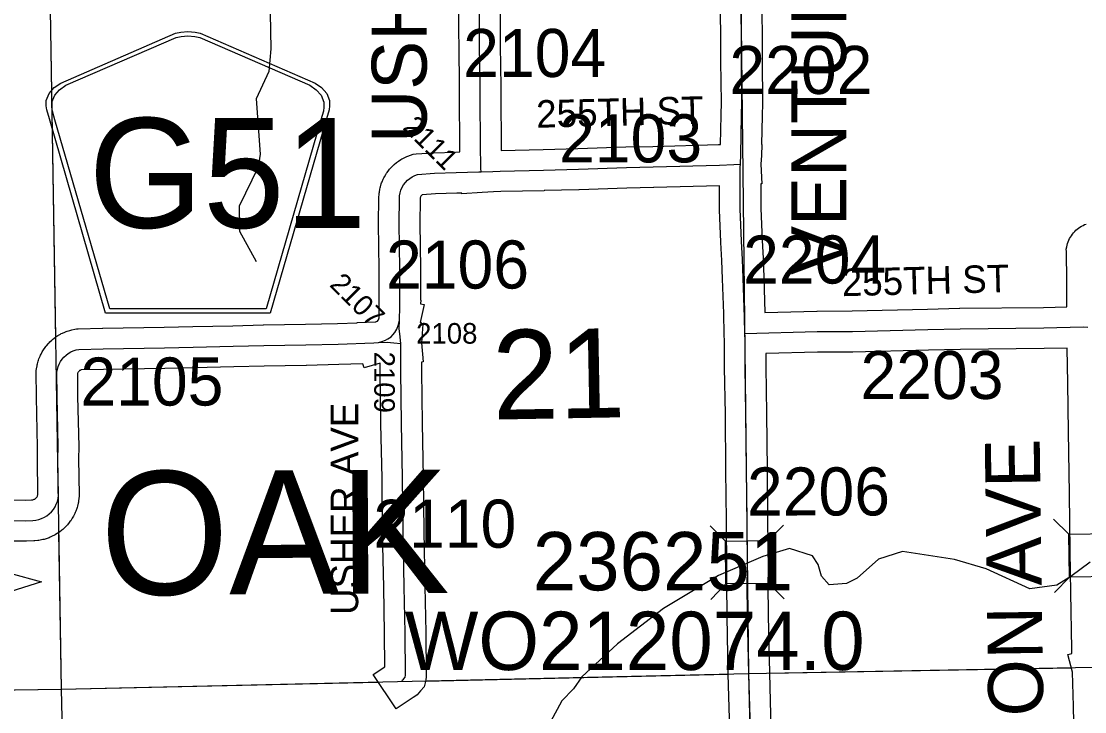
# Model space of a CAD drawing. Extents: x 23.6 to 68.7, y -63 to -29.
# Drawn here: x 52.625 to 54.174, y -49.495 to -48.49 of the extents above; entities that cross this region are included whole.
import ezdxf

# ---------------------------------------------------------------- set-up
doc = ezdxf.new("R2010")
doc.units = 0
for name, color, linetype in [('tdCoDirctArrow', 7, 'Continuous'), ('tdCoHydroRiver', 7, 'Continuous'), ('tdCoSecRdNmbr', 7, 'Continuous'), ('tdCoSecRdTxt', 7, 'Continuous'), ('tdCoSecRteBand', 7, 'Continuous'), ('tdCoSecRteCL', 7, 'Continuous'), ('tdCoSectLine', 7, 'Continuous'), ('tdCoSectLinePart', 7, 'Continuous'), ('tdCoSectNmbr', 7, 'Continuous'), ('tdCoShieldCoRte', 7, 'Continuous'), ('tdCoStrucSec', 7, 'Continuous'), ('tdCoStrucSecCoName', 7, 'Continuous'), ('tdCoStrucSecFHWANum', 7, 'Continuous'), ('tdCoSurfConc', 7, 'Continuous'), ('tdCoSurfGravel', 7, 'Continuous'), ('tdCoTwpNameTxt', 7, 'Continuous')]:
    doc.layers.add(name, color=color, linetype=linetype)

msp = doc.modelspace()

# ---------------------------------------------------------------- linework, layer by layer
at = {"layer": 'tdCoDirctArrow'}
msp.add_lwpolyline([(52.5617, -49.2806), (52.6546, -49.3062), (52.5632, -49.3345)], close=True, dxfattribs=at)
at = {"layer": 'tdCoHydroRiver'}
for points in [[(52.9875, -48.4775), (52.9882, -48.5296), (52.9854, -48.5627), (52.967, -48.6024), (52.9727, -48.6829), (52.9698, -48.7019), (52.9421, -48.759), (52.9426, -48.7953), (52.9668, -48.8392)], [(54.1814, -49.2772), (54.1532, -49.2981), (54.1329, -49.311), (54.0935, -49.3162), (54.03, -49.287), (53.984, -49.2733), (53.9081, -49.2617), (53.8735, -49.2731), (53.8423, -49.3004), (53.8266, -49.3085), (53.8014, -49.3103), (53.7902, -49.2978), (53.7852, -49.2805), (53.7771, -49.268), (53.7439, -49.2574), (53.7046, -49.2689), (53.6402, -49.2966), (53.5603, -49.3449), (53.493, -49.3963), (53.4415, -49.4443), (53.4291, -49.4618), (53.412, -49.4793), (53.3425, -49.6081)]]:
    msp.add_lwpolyline(points, dxfattribs=at)
at = {"layer": 'tdCoSecRteBand'}
for points in [[(52.5411, -49.1867), (52.6306, -49.1869), (52.6397, -49.1865), (52.6417, -49.1863), (52.6426, -49.1861), (52.6436, -49.1858), (52.6445, -49.1854), (52.6453, -49.1849), (52.6461, -49.1842), (52.6468, -49.1836), (52.6474, -49.1828), (52.648, -49.182), (52.6484, -49.1811), (52.6488, -49.1802), (52.649, -49.1792), (52.6491, -49.1786), (52.6484, -49.1268), (52.6484, -49.1265), (52.6484, -49.1262), (52.6486, -49.1097), (52.647, -49.0369), (52.647, -49.0366), (52.647, -49.0364), (52.6468, -49.0007), (52.6468, -48.9982), (52.6472, -48.9957), (52.6479, -48.9916), (52.6481, -48.99), (52.6486, -48.9884), (52.6497, -48.9844), (52.6501, -48.9829), (52.6507, -48.9813), (52.6523, -48.9775), (52.6529, -48.976), (52.6537, -48.9745), (52.6556, -48.9709), (52.6564, -48.9694), (52.6573, -48.9681), (52.6597, -48.9647), (52.6606, -48.9633), (52.6617, -48.9621), (52.6644, -48.9589), (52.6655, -48.9577), (52.6667, -48.9566), (52.6697, -48.9538), (52.6709, -48.9526), (52.6722, -48.9517), (52.6755, -48.9492), (52.6769, -48.9482), (52.6783, -48.9474), (52.6819, -48.9453), (52.6833, -48.9445), (52.6848, -48.9438), (52.6886, -48.9421), (52.6901, -48.9415), (52.6916, -48.941), (52.6956, -48.9397), (52.6971, -48.9392), (52.6988, -48.9389), (52.7028, -48.9381), (52.7054, -48.9376), (52.708, -48.9375), (52.7433, -48.9367), (52.7434, -48.9367), (52.7435, -48.9367), (52.8329, -48.9352), (52.8747, -48.9342), (52.8747, -48.9342), (52.8747, -48.9342), (52.9329, -48.9329), (52.9774, -48.9318), (52.9775, -48.9318), (52.9777, -48.9317), (53.0389, -48.9308), (53.0856, -48.9296), (53.1139, -48.9286), (53.1139, -48.9284), (53.1404, -48.9274), (53.1411, -48.9272), (53.1431, -48.9265), (53.1437, -48.9261), (53.1445, -48.9251), (53.145, -48.9244), (53.1455, -48.923), (53.1459, -48.9213), (53.1461, -48.9053), (53.1463, -48.8505), (53.1453, -48.7845), (53.1453, -48.7841), (53.1453, -48.7837), (53.1456, -48.7476), (53.1456, -48.7467), (53.1457, -48.7459), (53.146, -48.7416), (53.1461, -48.7399), (53.1464, -48.7382), (53.1472, -48.7339), (53.1475, -48.7322), (53.148, -48.7306), (53.1492, -48.7265), (53.1497, -48.7248), (53.1504, -48.7232), (53.1522, -48.7193), (53.1529, -48.7177), (53.1537, -48.7162), (53.1559, -48.7125), (53.1568, -48.711), (53.1578, -48.7096), (53.1604, -48.7062), (53.1614, -48.7048), (53.1626, -48.7035), (53.1656, -48.7004), (53.1668, -48.6992), (53.1681, -48.6981), (53.1714, -48.6953), (53.1728, -48.6942), (53.1742, -48.6933), (53.1778, -48.6909), (53.1793, -48.69), (53.1808, -48.6892), (53.1846, -48.6873), (53.1862, -48.6865), (53.1878, -48.6859), (53.1919, -48.6845), (53.1958, -48.683), (53.2001, -48.6827), (53.2246, -48.6811), (53.2251, -48.6811), (53.2256, -48.681), (53.2571, -48.6801), (53.2638, -48.6798), (53.2636, -48.6683), (53.2636, -48.6682), (53.2636, -48.668), (53.2631, -48.6031), (53.2631, -48.6029), (53.2631, -48.6028), (53.2631, -48.5852), (53.2624, -48.5252), (53.2624, -48.5252), (53.2624, -48.5252), (53.2623, -48.5058), (53.2623, -48.5058), (53.2623, -48.5057), (53.2618, -48.4416)], [(53.3218, -48.4421), (53.3223, -48.5053), (53.3224, -48.5246), (53.3231, -48.5848), (53.3231, -48.5849), (53.3231, -48.5851), (53.3231, -48.6027), (53.3236, -48.6674), (53.3238, -48.6777), (53.3848, -48.6763), (53.4353, -48.6748), (53.5051, -48.6725), (53.5052, -48.6725), (53.5054, -48.6725), (53.5445, -48.6717), (53.6405, -48.669), (53.643, -48.6689), (53.644, -48.6261), (53.644, -48.626), (53.644, -48.626), (53.6445, -48.6078), (53.6439, -48.5475), (53.6439, -48.5474), (53.6439, -48.5472), (53.6439, -48.5274), (53.6434, -48.4618)], [(53.7034, -48.4611), (53.7039, -48.5271), (53.7039, -48.5272), (53.7039, -48.5273), (53.7039, -48.547), (53.7045, -48.6077), (53.7045, -48.6083), (53.7045, -48.6088), (53.704, -48.6275), (53.7031, -48.6691), (53.7034, -48.6691), (53.7027, -48.6848), (53.7027, -48.6848), (53.7027, -48.6852), (53.7021, -48.6977), (53.7035, -48.7262), (53.7018, -48.7263), (53.7017, -48.7623), (53.7037, -48.8085), (53.7051, -48.8351), (53.7051, -48.8352), (53.7051, -48.8354), (53.7063, -48.8622), (53.7063, -48.8624), (53.7063, -48.8626), (53.7079, -48.9136), (53.7833, -48.9116), (53.7836, -48.9116), (53.784, -48.9116), (53.8349, -48.9114), (53.9446, -48.9086), (53.9446, -48.9086), (53.9447, -48.9086), (53.9914, -48.9076), (53.9915, -48.9076), (53.9917, -48.9076), (54.1135, -48.9062), (54.1477, -48.9054), (54.1474, -48.8679), (54.1469, -48.825), (54.1468, -48.8215), (54.1476, -48.8181), (54.1481, -48.8157), (54.1487, -48.8131), (54.1497, -48.8108), (54.1506, -48.8085), (54.1516, -48.8061), (54.153, -48.8039), (54.1543, -48.8018), (54.1557, -48.7996), (54.1574, -48.7977), (54.159, -48.7959), (54.1608, -48.794), (54.1628, -48.7924), (54.1647, -48.7908), (54.1667, -48.7892), (54.169, -48.788), (54.1712, -48.7868), (54.1734, -48.7856), (54.1759, -48.7848)], [(53.6567, -49.5213), (53.6544, -49.4406), (53.6544, -49.4405), (53.6544, -49.4403), (53.6527, -49.3563), (53.6527, -49.3562), (53.6527, -49.356), (53.6522, -49.3089), (53.6522, -49.3086), (53.6522, -49.3083), (53.6524, -49.2888), (53.6518, -49.2161), (53.6511, -49.1441), (53.6503, -49.0617), (53.6491, -48.9937), (53.6491, -48.9935), (53.6491, -48.9933), (53.649, -48.9557), (53.6487, -48.9451), (53.6479, -48.9152), (53.648, -48.9152), (53.6463, -48.8646), (53.6452, -48.8382), (53.6437, -48.8116), (53.6437, -48.8114), (53.6437, -48.8112), (53.6418, -48.7641), (53.6417, -48.7635), (53.6417, -48.7628), (53.6418, -48.729), (53.546, -48.7316), (53.5459, -48.7316), (53.5458, -48.7316), (53.5069, -48.7325), (53.4372, -48.7348), (53.4371, -48.7348), (53.4371, -48.7348), (53.3864, -48.7362), (53.3863, -48.7362), (53.3862, -48.7363), (53.3232, -48.7377), (53.3128, -48.738), (53.2962, -48.7387), (53.2667, -48.7407), (53.2666, -48.7399), (53.2658, -48.74), (53.2658, -48.7398), (53.2592, -48.74), (53.2591, -48.74), (53.2591, -48.74), (53.228, -48.741), (53.2089, -48.7423), (53.2085, -48.7426), (53.2079, -48.7431), (53.2073, -48.7437), (53.2068, -48.7443), (53.2064, -48.745), (53.2061, -48.7457), (53.2058, -48.7465), (53.2057, -48.7473), (53.2056, -48.749), (53.2053, -48.7839), (53.2063, -48.8498), (53.2063, -48.8501), (53.2063, -48.8503), (53.2062, -48.8956), (53.2066, -48.8956), (53.2064, -48.901), (53.2117, -48.9022), (53.2058, -48.9284), (53.2058, -48.9284), (53.2075, -48.9284), (53.2075, -48.9304), (53.2095, -48.9305), (53.2077, -48.9581), (53.2104, -48.9855), (53.2077, -48.9858), (53.2078, -48.9991), (53.2088, -49.075), (53.2102, -49.1538), (53.2102, -49.1539), (53.2102, -49.154), (53.2112, -49.2322), (53.2127, -49.3128), (53.2127, -49.3128), (53.2127, -49.3128), (53.2139, -49.3796), (53.2139, -49.3796), (53.2139, -49.3797), (53.2147, -49.4415), (53.2147, -49.4448), (53.214, -49.4481), (53.2134, -49.4512), (53.2118, -49.4589), (53.2065, -49.4649), (53.2041, -49.4677), (53.2015, -49.4706), (53.1982, -49.4728), (53.1957, -49.4744), (53.1708, -49.4911), (53.1375, -49.4411), (53.1545, -49.4298), (53.1539, -49.3805), (53.1527, -49.3139), (53.1512, -49.2332), (53.1512, -49.2331), (53.1512, -49.233), (53.1503, -49.1548), (53.1488, -49.076), (53.1488, -49.0759), (53.1488, -49.0758), (53.1478, -48.9997), (53.1478, -48.9996), (53.1478, -48.9994), (53.1477, -48.9876), (53.1241, -48.9941), (53.1225, -48.9883), (53.0876, -48.9896), (53.0874, -48.9896), (53.0872, -48.9896), (53.0402, -48.9907), (53.0401, -48.9908), (53.04, -48.9908), (52.9788, -48.9917), (52.9344, -48.9929), (52.9343, -48.9929), (52.9343, -48.9929), (52.8761, -48.9942), (52.8342, -48.9952), (52.8341, -48.9952), (52.834, -48.9952), (52.7446, -48.9967), (52.7121, -48.9974), (52.7114, -48.9976), (52.7107, -48.998), (52.7099, -48.9984), (52.7093, -48.9989), (52.7087, -48.9994), (52.7082, -49), (52.7077, -49.0007), (52.7073, -49.0014), (52.707, -49.0022), (52.7068, -49.0029), (52.707, -49.0358), (52.7086, -49.1089), (52.7086, -49.1094), (52.7086, -49.1098), (52.7084, -49.1264), (52.7091, -49.1799), (52.7091, -49.1819), (52.7089, -49.1839), (52.7083, -49.1883), (52.7081, -49.19), (52.7077, -49.1916), (52.7067, -49.1959), (52.7063, -49.1975), (52.7057, -49.1991), (52.7042, -49.2032), (52.7036, -49.2048), (52.7029, -49.2063), (52.7009, -49.2103), (52.7002, -49.2118), (52.6992, -49.2132), (52.6969, -49.2169), (52.6959, -49.2183), (52.6949, -49.2196), (52.6921, -49.223), (52.691, -49.2243), (52.6898, -49.2255), (52.6867, -49.2285), (52.6854, -49.2297), (52.6841, -49.2307), (52.6806, -49.2334), (52.6793, -49.2344), (52.6778, -49.2353), (52.6741, -49.2376), (52.6726, -49.2385), (52.6711, -49.2392), (52.6671, -49.241), (52.6656, -49.2417), (52.664, -49.2422), (52.6598, -49.2436), (52.6582, -49.2441), (52.6565, -49.2445), (52.6523, -49.2454), (52.6506, -49.2457), (52.6489, -49.2459), (52.6446, -49.2463), (52.6439, -49.2463), (52.6432, -49.2464), (52.6327, -49.2469), (52.6319, -49.2469), (52.6312, -49.2469), (52.5413, -49.2467)], [(54.1592, -49.5829), (54.1571, -49.4872), (54.1556, -49.4377), (54.1488, -49.412), (54.1548, -49.4104), (54.1546, -49.4042), (54.1548, -49.4042), (54.1534, -49.3215), (54.1534, -49.3214), (54.1534, -49.3214), (54.1526, -49.2615), (54.1526, -49.2615), (54.1526, -49.2615), (54.1516, -49.1774), (54.1502, -49.0874), (54.1502, -49.0874), (54.1502, -49.0874), (54.149, -49.0167), (54.1482, -48.9654), (54.1147, -48.9661), (54.1146, -48.9661), (54.1144, -48.9662), (53.9925, -48.9676), (53.946, -48.9686), (53.8361, -48.9714), (53.8358, -48.9714), (53.8355, -48.9714), (53.7845, -48.9716), (53.7094, -48.9736), (53.7094, -48.9737), (53.709, -48.9737), (53.7091, -48.9929), (53.7103, -49.0608), (53.7103, -49.0609), (53.7103, -49.061), (53.7111, -49.1435), (53.7111, -49.1435), (53.7111, -49.1435), (53.7118, -49.2156), (53.7118, -49.2156), (53.7124, -49.2885), (53.7124, -49.2888), (53.7124, -49.2891), (53.7122, -49.3085), (53.7127, -49.3553), (53.7144, -49.439), (53.7167, -49.5196)]]:
    msp.add_lwpolyline(points, dxfattribs=at)
at = {"layer": 'tdCoSecRteCL'}
for points in [[(53.2946, -48.7088), (53.2943, -48.7039), (53.2936, -48.6678), (53.2931, -48.6028), (53.2931, -48.5851), (53.2924, -48.5249), (53.2923, -48.5055), (53.2918, -48.4414), (53.2926, -48.4261), (53.2924, -48.3797), (53.291, -48.3544), (53.2901, -48.3266), (53.29, -48.2931), (53.29, -48.2862), (53.2915, -48.2421), (53.2943, -48.2267), (53.2967, -48.2091)], [(53.6721, -48.6977), (53.6727, -48.6838), (53.674, -48.6268), (53.6745, -48.608), (53.6739, -48.5472), (53.6739, -48.5273), (53.6734, -48.4614)], [(53.2946, -48.7088), (53.3117, -48.7081), (53.3224, -48.7077), (53.3855, -48.7063), (53.4362, -48.7048), (53.5061, -48.7025), (53.5452, -48.7017), (53.6415, -48.699), (53.6626, -48.6982), (53.6721, -48.6977)], [(53.6787, -48.9444), (53.6781, -48.9204), (53.6763, -48.8635), (53.6752, -48.8367), (53.6737, -48.8099), (53.6717, -48.7629), (53.6719, -48.7019), (53.6721, -48.6977)], [(53.1758, -48.9248), (53.1761, -48.9056), (53.1763, -48.8503), (53.1753, -48.784), (53.1756, -48.7479), (53.1759, -48.7436), (53.1767, -48.7394), (53.1779, -48.7353), (53.1796, -48.7313), (53.1818, -48.7276), (53.1844, -48.7242), (53.1873, -48.7211), (53.1906, -48.7184), (53.1942, -48.716), (53.198, -48.7141), (53.2021, -48.7127), (53.2266, -48.711), (53.2581, -48.71), (53.2915, -48.7089), (53.2946, -48.7088)], [(53.1451, -48.9572), (53.1498, -48.9559), (53.1553, -48.9541), (53.1589, -48.9521), (53.1635, -48.9489), (53.1659, -48.9464), (53.1689, -48.9426), (53.172, -48.9378), (53.1743, -48.9314), (53.1758, -48.9248)], [(53.1776, -48.9586), (53.1763, -48.9449), (53.1755, -48.9377), (53.1758, -48.9248)], [(53.6787, -48.9444), (53.7841, -48.9416), (53.8354, -48.9414), (53.9453, -48.9386), (53.992, -48.9376), (54.114, -48.9362), (54.1714, -48.9348), (54.1779, -48.935)], [(53.6867, -49.5205), (53.6844, -49.4397), (53.6827, -49.3557), (53.6822, -49.3085), (53.6824, -49.2888), (53.6818, -49.2158), (53.6811, -49.1438), (53.6803, -49.0613), (53.6791, -48.9932), (53.679, -48.9552), (53.6787, -48.9444)], [(52.541, -49.2167), (52.6313, -49.2169), (52.6418, -49.2164), (52.6461, -49.216), (52.6504, -49.2151), (52.6546, -49.2137), (52.6586, -49.2119), (52.6623, -49.2096), (52.6658, -49.207), (52.6689, -49.2039), (52.6717, -49.2005), (52.6741, -49.1969), (52.676, -49.193), (52.6775, -49.1888), (52.6786, -49.1846), (52.6791, -49.1802), (52.6784, -49.1265), (52.6786, -49.1095), (52.677, -49.0362), (52.6768, -49.0005), (52.6775, -48.9965), (52.6786, -48.9925), (52.6801, -48.9887), (52.6821, -48.9851), (52.6844, -48.9817), (52.6871, -48.9786), (52.6901, -48.9758), (52.6934, -48.9733), (52.697, -48.9712), (52.7007, -48.9696), (52.7047, -48.9683), (52.7087, -48.9675), (52.744, -48.9667), (52.8335, -48.9652), (52.8754, -48.9642), (52.9336, -48.9629), (52.9782, -48.9617), (53.0395, -48.9608), (53.0865, -48.9596), (53.1385, -48.9577), (53.1451, -48.9572)], [(53.1451, -48.9572), (53.1577, -48.9567), (53.1673, -48.9579), (53.1776, -48.9586)], [(53.1791, -49.4495), (53.1816, -49.4478), (53.184, -49.445), (53.1847, -49.4419), (53.1839, -49.3801), (53.1827, -49.3133), (53.1812, -49.2326), (53.1802, -49.1544), (53.1788, -49.0754), (53.1778, -48.9993), (53.1776, -48.9586)]]:
    msp.add_lwpolyline(points, dxfattribs=at)
at = {"layer": 'tdCoSectLine'}
for points in [[(53.6729, -48.453), (53.684, -49.4397)], [(52.6671, -48.4731), (52.683, -49.4623)], [(53.684, -49.4397), (54.689, -49.421)], [(52.683, -49.4623), (53.684, -49.4397)], [(53.684, -49.4397), (53.708, -50.4433)], [(51.6957, -49.4765), (52.683, -49.4623)], [(52.683, -49.4623), (52.7063, -50.4627)]]:
    msp.add_lwpolyline(points, dxfattribs=at)
at = {"layer": 'tdCoSectLinePart'}
for points in [[(52.6671, -48.4731), (52.6748, -48.9499)], [(52.6793, -49.2337), (52.683, -49.4623)], [(53.7146, -49.4392), (54.155, -49.431)], [(53.2128, -49.4504), (53.6546, -49.4404)], [(52.2121, -49.4691), (52.683, -49.4623)], [(52.683, -49.4623), (53.1443, -49.4519)], [(52.683, -49.4623), (52.7059, -50.4422)]]:
    msp.add_lwpolyline(points, dxfattribs=at)
at = {"layer": 'tdCoShieldCoRte'}
for points in [[(52.7478, -48.9147), (52.6659, -48.6318), (52.662, -48.6186), (52.6613, -48.6127), (52.6613, -48.6049), (52.6655, -48.5946), (52.6728, -48.5861), (52.6824, -48.5795), (52.8497, -48.5071), (52.8572, -48.5055), (52.8676, -48.5046), (52.878, -48.5055), (52.8855, -48.5071), (53.0528, -48.5795), (53.0624, -48.5861), (53.0697, -48.5946), (53.0739, -48.6049), (53.0739, -48.6127), (53.0732, -48.6186), (53.0693, -48.6318), (52.9874, -48.9147)], [(52.7537, -48.9083), (52.674, -48.6331), (52.6703, -48.6204), (52.6696, -48.6148), (52.6696, -48.6073), (52.6736, -48.5974), (52.6806, -48.5892), (52.6898, -48.5828), (52.8504, -48.5134), (52.8576, -48.5118), (52.8676, -48.5109), (52.8776, -48.5118), (52.8848, -48.5134), (53.0454, -48.5828), (53.0546, -48.5892), (53.0616, -48.5974), (53.0657, -48.6073), (53.0657, -48.6148), (53.065, -48.6204), (53.0612, -48.6331), (52.9815, -48.9083)]]:
    msp.add_lwpolyline(points, close=True, dxfattribs=at)
at = {"layer": 'tdCoStrucSec'}
for p, q in [((54.1506, -49.2364), (54.1282, -49.2146)), ((53.6504, -49.2465), (53.6281, -49.2246)), ((53.713, -49.246), (53.7349, -49.2236)), ((53.7136, -49.3086), (53.7359, -49.3305)), ((54.1515, -49.299), (54.1297, -49.3214)), ((53.651, -49.3091), (53.629, -49.3315))]:
    msp.add_line(p, q, dxfattribs=at)
for points in [[(53.651, -49.3091), (53.6504, -49.2465), (53.713, -49.246), (53.7136, -49.3086)], [(54.1515, -49.299), (54.1506, -49.2364), (54.2132, -49.2355), (54.2141, -49.2981)]]:
    msp.add_lwpolyline(points, close=True, dxfattribs=at)
at = {"layer": 'tdCoSurfConc'}
msp.add_lwpolyline([(53.6867, -49.5205), (53.6844, -49.4397), (53.6827, -49.3557), (53.6822, -49.3085), (53.6824, -49.2888), (53.6818, -49.2158), (53.6811, -49.1438), (53.6803, -49.0613), (53.6791, -48.9932), (53.679, -48.9552), (53.6787, -48.9444), (53.6781, -48.9204), (53.6763, -48.8635), (53.6752, -48.8367), (53.6737, -48.8099), (53.6717, -48.7629), (53.6719, -48.7019), (53.6721, -48.6977), (53.6727, -48.6838), (53.674, -48.6268), (53.6745, -48.608), (53.6739, -48.5472), (53.6739, -48.5273), (53.6734, -48.4614)], dxfattribs=at)
at = {"layer": 'tdCoSurfGravel'}
for points in [[(53.2946, -48.7088), (53.2943, -48.7039), (53.2936, -48.6678), (53.2931, -48.6028), (53.2931, -48.5851), (53.2924, -48.5249), (53.2923, -48.5055), (53.2918, -48.4414), (53.2926, -48.4261), (53.2924, -48.3797), (53.291, -48.3544), (53.2901, -48.3266), (53.29, -48.2931), (53.29, -48.2862), (53.2915, -48.2421), (53.2943, -48.2267), (53.2967, -48.2091)], [(53.1873, -48.7211), (53.1906, -48.7184), (53.1942, -48.716), (53.198, -48.7141), (53.2021, -48.7127), (53.2266, -48.711), (53.2581, -48.71), (53.2915, -48.7089), (53.2946, -48.7088), (53.3117, -48.7081), (53.3224, -48.7077), (53.3855, -48.7063), (53.4362, -48.7048), (53.5061, -48.7025), (53.5452, -48.7017), (53.6415, -48.699), (53.6626, -48.6982), (53.6721, -48.6977)], [(53.1758, -48.9248), (53.1761, -48.9056), (53.1763, -48.8503), (53.1753, -48.784), (53.1756, -48.7479), (53.1759, -48.7436), (53.1767, -48.7394), (53.1779, -48.7353), (53.1796, -48.7313), (53.1818, -48.7276), (53.1844, -48.7242), (53.1873, -48.7211)], [(53.1451, -48.9572), (53.1498, -48.9559), (53.1553, -48.9541), (53.1589, -48.9521), (53.1635, -48.9489), (53.1659, -48.9464), (53.1689, -48.9426), (53.172, -48.9378), (53.1743, -48.9314), (53.1758, -48.9248)], [(53.1791, -49.4495), (53.1816, -49.4478), (53.184, -49.445), (53.1847, -49.4419), (53.1839, -49.3801), (53.1827, -49.3133), (53.1812, -49.2326), (53.1802, -49.1544), (53.1788, -49.0754), (53.1778, -48.9993), (53.1776, -48.9586), (53.1763, -48.9449), (53.1755, -48.9377), (53.1758, -48.9248)], [(53.6787, -48.9444), (53.7841, -48.9416), (53.8354, -48.9414), (53.9453, -48.9386), (53.992, -48.9376), (54.114, -48.9362), (54.1714, -48.9348), (54.1779, -48.935)], [(52.6775, -49.1888), (52.6786, -49.1846), (52.6791, -49.1802), (52.6784, -49.1265), (52.6786, -49.1095), (52.677, -49.0362), (52.6768, -49.0005), (52.6775, -48.9965), (52.6786, -48.9925), (52.6801, -48.9887), (52.6821, -48.9851), (52.6844, -48.9817), (52.6871, -48.9786), (52.6901, -48.9758), (52.6934, -48.9733), (52.697, -48.9712), (52.7007, -48.9696), (52.7047, -48.9683), (52.7087, -48.9675), (52.744, -48.9667), (52.8335, -48.9652), (52.8754, -48.9642), (52.9336, -48.9629), (52.9782, -48.9617), (53.0395, -48.9608), (53.0865, -48.9596), (53.1385, -48.9577), (53.1451, -48.9572)], [(53.1451, -48.9572), (53.1577, -48.9567), (53.1673, -48.9579), (53.1776, -48.9586)], [(52.2078, -49.2212), (52.2214, -49.22), (52.259, -49.2195), (52.3564, -49.2187), (52.3991, -49.2184), (52.5058, -49.2174), (52.541, -49.2167), (52.6313, -49.2169), (52.6418, -49.2164), (52.6461, -49.216), (52.6504, -49.2151), (52.6546, -49.2137), (52.6586, -49.2119), (52.6623, -49.2096), (52.6658, -49.207), (52.6689, -49.2039), (52.6717, -49.2005), (52.6741, -49.1969), (52.676, -49.193), (52.6775, -49.1888), (52.6775, -49.1888)]]:
    msp.add_lwpolyline(points, dxfattribs=at)

# ---------------------------------------------------------------- texts
at = {"layer": 'tdCoSecRdNmbr'}
for s, height, rotation, p in [('2104', 0.07, 0.0404, (53.2685, -48.5708)), ('2202', 0.07, 0.0407, (53.6562, -48.5955)), ('2103', 0.07, 0.0405, (53.4082, -48.6952)), ('2111', 0.03, 315.0399, (53.1792, -48.6455)), ('2106', 0.07, 0.0403, (53.1562, -48.8789)), ('2204', 0.07, 0.0407, (53.6762, -48.8716)), ('2107', 0.03, 315.0399, (53.0725, -48.8744)), ('2108', 0.03, 0.0403, (53.2, -48.9591)), ('2105', 0.07, 0.04, (52.7111, -49.0493)), ('2109', 0.03, 270.0391, (53.1389, -48.9707)), ('2203', 0.07, 0.0408, (53.8471, -49.0398)), ('2206', 0.07, 0.0407, (53.6818, -49.2094)), ('2110', 0.07, 0.0403, (53.1376, -49.2564))]:
    msp.add_text(s, height=height, rotation=rotation, dxfattribs=at).set_placement(p)
at = {"layer": 'tdCoSecRdTxt'}
for s, height, rotation, p in [('USHER AVE', 0.08, 90, (53.2153, -48.6666)), ('VENTURA AVE', 0.08, 90, (53.8262, -48.8589)), ('255TH ST', 0.04, 1.4357, (53.3753, -48.6447)), ('255TH ST', 0.04, 1.4357, (53.8203, -48.89)), ('USHER AVE', 0.04, 90, (53.1156, -49.3542)), ('VERNON AVE', 0.08, 90.7653, (54.1174, -49.7986))]:
    msp.add_text(s, height=height, rotation=rotation, dxfattribs=at).set_placement(p)
at = {"layer": 'tdCoSectNmbr'}
msp.add_text('21', height=0.13, rotation=1.0404, dxfattribs=at).set_placement((53.3119, -49.0697))
at = {"layer": 'tdCoShieldCoRte'}
msp.add_text('G51', height=0.16, dxfattribs=at).set_placement((52.7231, -48.7904))
at = {"layer": 'tdCoStrucSecCoName'}
msp.add_text('WO212074.0', height=0.085, dxfattribs=at).set_placement((53.1833, -49.4344))
at = {"layer": 'tdCoStrucSecFHWANum'}
msp.add_text('236251', height=0.085, dxfattribs=at).set_placement((53.3698, -49.3184))
at = {"layer": 'tdCoTwpNameTxt'}
msp.add_text('OAK', height=0.18, rotation=0.3402, dxfattribs=at).set_placement((52.7405, -49.3253))

doc.saveas('drawing.dxf')
